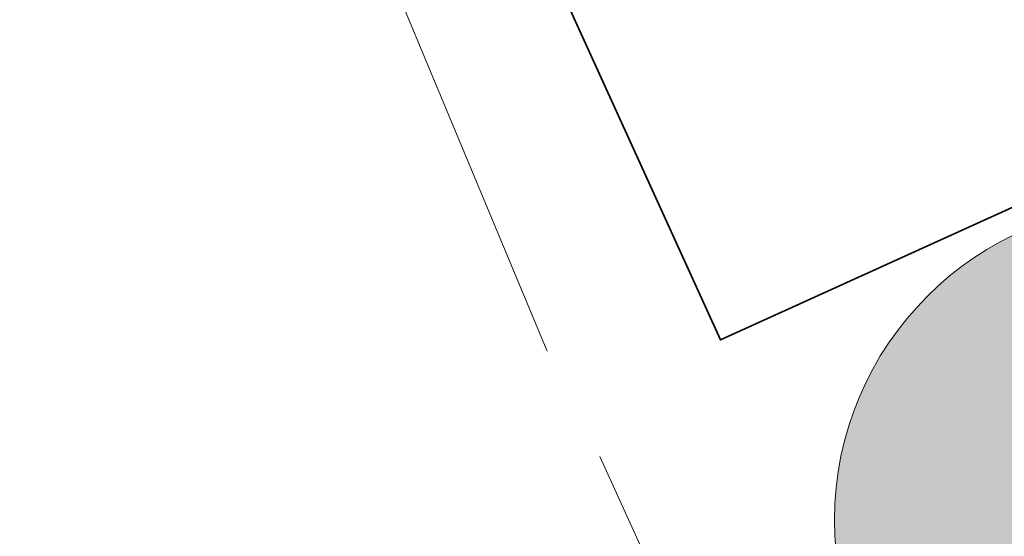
# Model space of a CAD drawing. Header units: metres. Extents: x 163628 to 167855, y 402678 to 405435.
# Tile 352 of 1056: x 165655.5 to 165661.72, y 404054.33 to 404057.6. Entities that reach past the tile are written whole.
import ezdxf

# ---------------------------------------------------------------- set-up
doc = ezdxf.new("R2010")
doc.units = ezdxf.units.M
doc.layers.get('0').update_dxf_attribs({"lineweight": 25})
doc.layers.add('X-CA190022.004-UO-BGT_Ondergrond$0$GE_401_OTDErf_Vlak_GEM', color=253, linetype='Continuous', lineweight=9)
doc.layers.add('X-CA190022.004-UO-BGT_Ondergrond$0$GE_601_PNDgrondvlakpand_Vlak_MV_GEM', color=34, linetype='Continuous', lineweight=35)
doc.layers.add('X-CA190022.004-UO-DWM_Beplanting$0$B-WE-GR-BOOM-S AFKOMSTIG UIT DTM_v0.4', color=252, linetype='Continuous')
doc.layers.add('X-CA190022.004-UO-DWM_Beplanting$0$N-GV-GR-GRAS-A-200', color=7, linetype='Continuous')
doc.layers.add('X-CA190022.004-UO-KLIC$0$B-OI-KL-DATA_ZIGGO BV_0000546674_VECT_19O042616-G', color=42, linetype='X-CA190022.004-UO-KLIC$0$1-200 ZIGGO', lineweight=0, transparency=0.25)
doc.styles.add('X-CA190022.004-UO-KLIC$0$NLCS-ISO', font='NLCS-ISO.ttf')
doc.linetypes.add('X-CA190022.004-UO-KLIC$0$1-200 ZIGGO', pattern='A,1.5,-0.6,["ZIGGO",X-CA190022.004-UO-KLIC$0$NLCS-ISO,S=0.24,R=0,X=-0.5,Y=-0.12],-0.5', length=2.6)

# ---------------------------------------------------------------- blocks, each defined once
blk = doc.blocks.new('X-CA190022.004-UO-DWM_Beplanting$0$SGR-BOOM_01-SO')
at = {"linetype": 'ByBlock', "lineweight": 18}
h = blk.add_hatch(color=0, dxfattribs=at)
h.dxf.hatch_style = 1
edge = h.paths.add_edge_path()
edge.add_arc((0, 0), 0.25, 0, 360)
at = {"color": 0, "linetype": 'ByBlock', "lineweight": 18}
for radius in [2, 0.25]:
    blk.add_circle((0, 0), radius, dxfattribs=at)
blk = doc.blocks.new('X-CA190022.004-UO-DWM_Beplanting$0$IMGEOBoom')
at = {"transparency": 33554457}
h = blk.add_hatch(color=256, dxfattribs=at)
h.dxf.hatch_style = 1
edge = h.paths.add_edge_path()
edge.add_arc((0, 0), 100, 0, 360)
edge = h.paths.add_edge_path(flags=17)
edge.add_arc((0, 0), 12.5, 0, 360)
h = blk.add_hatch()
h.set_pattern_fill('ANGLE', color=256)
h.set_pattern_definition([(0, (0, 0), (0, 6.985), [5.08, -1.905]), (90, (0, 0), (-6.985, 4e-16), [5.08, -1.905])])
edge = h.paths.add_edge_path(flags=17)
edge.add_arc((0, 0), 12.5, 0, 360)
at = {"layer": 'X-CA190022.004-UO-DWM_Beplanting$0$N-GV-GR-GRAS-A-200'}
h = blk.add_hatch(color=256, dxfattribs=at)
h.dxf.hatch_style = 1
edge = h.paths.add_edge_path(flags=17)
edge.add_arc((0, 0), 12.5, 0, 360)
at = {"xscale": 50, "yscale": 50, "zscale": 50}
blk.add_blockref('X-CA190022.004-UO-DWM_Beplanting$0$SGR-BOOM_01-SO', (0, 0), dxfattribs=at)

msp = doc.modelspace()

# ---------------------------------------------------------------- linework, layer by layer
at = {"layer": 'X-CA190022.004-UO-BGT_Ondergrond$0$GE_401_OTDErf_Vlak_GEM', "flags": 128}
msp.add_lwpolyline([(165654.73, 404074.15), (165660.27, 404076.67), (165661.73, 404073.54), (165664.42, 404074.811), (165668.98, 404076.861), (165671.4, 404071.501), (165669.48, 404070.631), (165671.76, 404065.481), (165673.13, 404066.081), (165674.07, 404065.751), (165674.97, 404063.731), (165674.58, 404062.831), (165673.25, 404062.221), (165673.47, 404061.721), (165669.413, 404059.878), (165668.188, 404059.322), (165659.93, 404055.571), (165657.86, 404060.121), (165655.74, 404064.81), (165655.13, 404066.16), (165656.224, 404066.655), (165654.58, 404070.27)], dxfattribs=at)
at = {"layer": 'X-CA190022.004-UO-BGT_Ondergrond$0$GE_601_PNDgrondvlakpand_Vlak_MV_GEM', "flags": 128}
msp.add_lwpolyline([(165661.73, 404073.54), (165664.14, 404068.15), (165664.04, 404068.11), (165664.56, 404066.96), (165665.39, 404067.33), (165665.79, 404066.43), (165666.36, 404066.69), (165669.413, 404059.878), (165668.188, 404059.322), (165659.93, 404055.571), (165657.86, 404060.121), (165655.74, 404064.81), (165655.13, 404066.16), (165656.224, 404066.655), (165654.58, 404070.27), (165653.757, 404072.08), (165655.347, 404072.803), (165654.73, 404074.15), (165660.27, 404076.67), (165661.73, 404073.54)], dxfattribs=at)
at = {"layer": 'X-CA190022.004-UO-KLIC$0$B-OI-KL-DATA_ZIGGO BV_0000546674_VECT_19O042616-G', "flags": 128}
for points in [[(165657.5, 404060.1667), (165656.8333, 404059.8333), (165657.1667, 404059.5), (165658.8333, 404055.5)], [(165660.8333, 404051.1667), (165659.1667, 404054.8333)]]:
    msp.add_lwpolyline(points, dxfattribs=at)

# ---------------------------------------------------------------- block references
at = {"layer": 'X-CA190022.004-UO-DWM_Beplanting$0$B-WE-GR-BOOM-S AFKOMSTIG UIT DTM_v0.4', "linetype": 'ByBlock', "lineweight": -2, "xscale": 0.02, "yscale": 0.02, "zscale": 0.02}
msp.add_blockref('X-CA190022.004-UO-DWM_Beplanting$0$IMGEOBoom', (165662.651, 404054.432, 9.277), dxfattribs=at)

doc.saveas('drawing.dxf')
